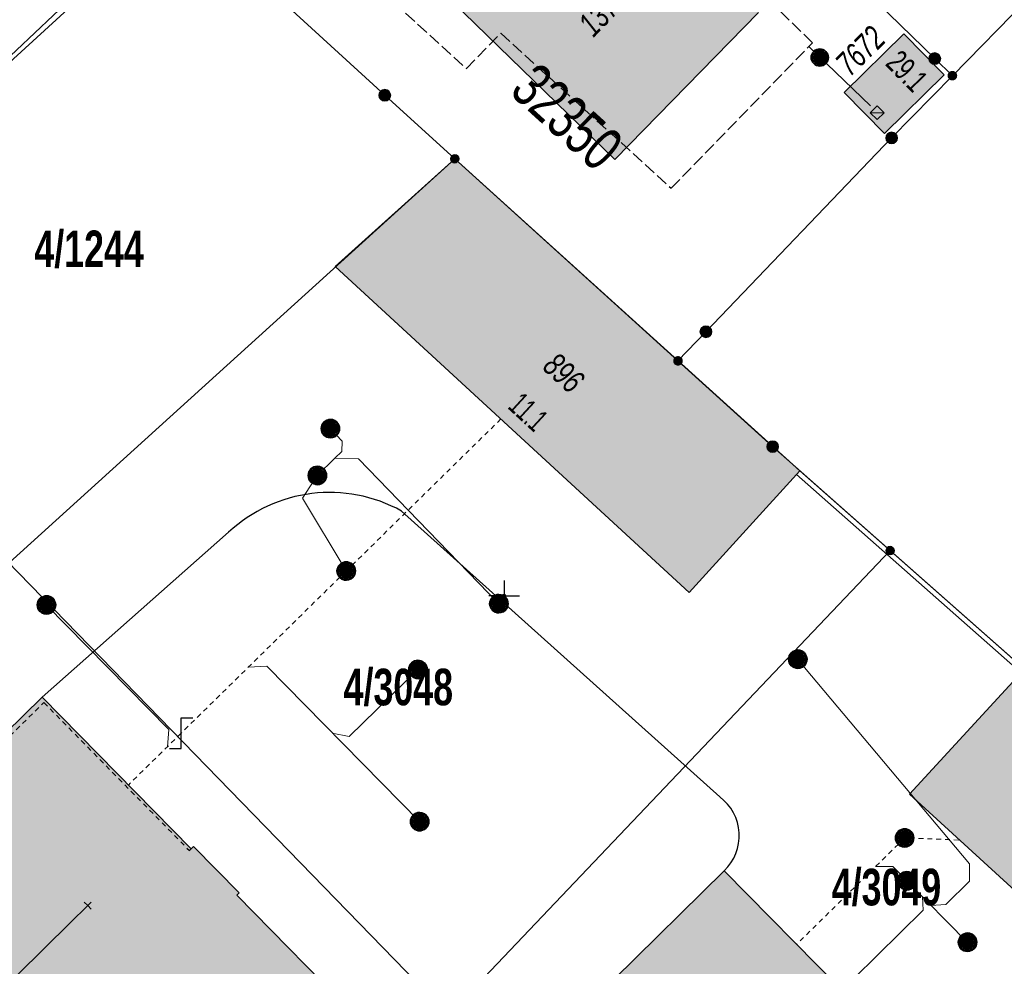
# Model space of a CAD drawing. Header units: metres. Extents: x 2695560 to 2696939, y 1260491 to 1262050.
# Tile 263 of 656: x 2695781 to 2695821, y 1260885 to 1260923. Entities that reach past the tile are written whole.
import ezdxf

# ---------------------------------------------------------------- set-up
doc = ezdxf.new("R2010")
doc.units = ezdxf.units.M
for name, pattern in [('AUSGEZOGEN', [0]), ('STRICHLINIE_S4', [0.66, 0.5, -0.16]), ('VERDECKT2_S2', [0.36, 0.2, -0.16])]:
    doc.linetypes.add(name, pattern=pattern)
for name, color, linetype in [('XR$1$AV_Flächen (EO)', 7, 'AUSGEZOGEN'), ('XR$1$AV_Gebäudeflächen (BB)', 7, 'AUSGEZOGEN'), ('XR$1$AV_Grenzpunkte', 7, 'AUSGEZOGEN'), ('XR$1$AV_Grundstück-Nr.', 7, 'AUSGEZOGEN'), ('XR$1$AV_Haus-Nr.', 7, 'AUSGEZOGEN'), ('XR$1$AV_Koordinatennetzpunkte', 7, 'AUSGEZOGEN'), ('XR$1$AV_Linien (BB)', 7, 'AUSGEZOGEN'), ('XR$1$AV_Linien (EO)', 7, 'AUSGEZOGEN'), ('XR$1$AV_Proj. Gebäude', 7, 'AUSGEZOGEN'), ('XR$1$AV_Proj. Gebäude-ID', 7, 'AUSGEZOGEN'), ('XR$1$AV_Versicherung-Nr.', 7, 'AUSGEZOGEN'), ('XR$1$AW_LK_Schachtdeckel', 24, 'AUSGEZOGEN'), ('XR$1$AW_LK_Zwischenpunkt', 24, 'AUSGEZOGEN'), ('XR$1$Liegenschaftsgrenzen', 7, 'AUSGEZOGEN'), ('XR$1$PFAV', 255, 'AUSGEZOGEN'), ('XR$1$PFAW', 255, 'AUSGEZOGEN')]:
    doc.layers.add(name, color=color, linetype=linetype)
for name, color, linetype, lineweight in [('XR$2$ABW-Linie-R-genau', 4, 'AUSGEZOGEN', 18), ('XR$2$ABW-Linie-R-ungenau', 4, 'VERDECKT2_S2', 18), ('XR$2$ABW-Punkt', 6, 'AUSGEZOGEN', 18), ('XR$2$KOM-Linie-U-genau', 91, 'AUSGEZOGEN', 18), ('XR$2$KOM-Punkt-U', 91, 'AUSGEZOGEN', 18)]:
    doc.layers.add(name, color=color, linetype=linetype, lineweight=lineweight)
doc.styles.add('ARIAL', font='arial.ttf')

# ---------------------------------------------------------------- blocks, each defined once
blk = doc.blocks.new('COMPLEXOBJECT_453')
at = {"layer": 'XR$1$AV_Linien (BB)', "color": 7, "linetype": 'AUSGEZOGEN', "transparency": 33554687}
for p, q in [((5795.842, 10903.443), (5808.757, 10891.843)), ((5781.249, 10895.893), (5788.821, 10902.582))]:
    blk.add_line(p, q, dxfattribs=at)
blk.add_arc((5792.924, 10898.185), 6.014, 60.9675, 133.0153, dxfattribs=at)
blk = doc.blocks.new('BAV15')
at = {"layer": 'XR$1$PFAV', "transparency": 33554687}
blk.add_hatch(color=7, dxfattribs=at).paths.add_polyline_path([(0.5, 0), (0.49, 0.101), (0.459, 0.197), (0.41, 0.286), (0.344, 0.362), (0.264, 0.424), (0.174, 0.469), (0.076, 0.494), (-0.025, 0.499), (-0.125, 0.484), (-0.22, 0.449), (-0.306, 0.395), (-0.379, 0.326), (-0.437, 0.243), (-0.477, 0.15), (-0.497, 0.051), (-0.497, -0.051), (-0.477, -0.15), (-0.437, -0.243), (-0.379, -0.326), (-0.306, -0.395), (-0.22, -0.449), (-0.125, -0.484), (-0.025, -0.499), (0.076, -0.494), (0.174, -0.469), (0.264, -0.424), (0.344, -0.362), (0.41, -0.286), (0.459, -0.197), (0.49, -0.101)])
at = {"color": 7, "transparency": 33554687}
for start, end in [(90, 270), (270, 90)]:
    blk.add_arc((0, 0), 0.5, start, end, dxfattribs=at)
at = {"layer": 'XR$1$PFAV', "transparency": 33554687}
blk.add_circle((0, 0), 0.5, dxfattribs=at)
blk = doc.blocks.new('BWAV20')
at = {"true_color": 0x000000, "transparency": 33554687}
blk.add_hatch(color=18, dxfattribs=at).paths.add_polyline_path([(0.17, 0), (0.16, 0.03), (0.15, 0.07), (0.14, 0.1), (0.11, 0.12), (0.09, 0.14), (0.06, 0.16), (0.03, 0.16), (-0.01, 0.17), (-0.04, 0.16), (-0.07, 0.15), (-0.1, 0.13), (-0.13, 0.11), (-0.15, 0.08), (-0.16, 0.05), (-0.17, 0.02), (-0.17, -0.02), (-0.16, -0.05), (-0.15, -0.08), (-0.13, -0.11), (-0.1, -0.13), (-0.07, -0.15), (-0.04, -0.16), (-0.01, -0.17), (0.03, -0.16), (0.06, -0.16), (0.09, -0.14), (0.11, -0.12), (0.14, -0.1), (0.15, -0.07), (0.16, -0.03)])
at = {"layer": 'XR$1$PFAV', "transparency": 33554687}
blk.add_hatch(color=7, dxfattribs=at).paths.add_polyline_path([(0.5, 0), (0.49, 0.1), (0.46, 0.2), (0.41, 0.29), (0.34, 0.36), (0.26, 0.42), (0.17, 0.47), (0.08, 0.49), (-0.03, 0.5), (-0.13, 0.48), (-0.22, 0.45), (-0.31, 0.4), (-0.38, 0.33), (-0.44, 0.24), (-0.48, 0.15), (-0.5, 0.05), (-0.5, -0.05), (-0.48, -0.15), (-0.44, -0.24), (-0.38, -0.33), (-0.31, -0.4), (-0.22, -0.45), (-0.13, -0.48), (-0.03, -0.5), (0.08, -0.49), (0.17, -0.47), (0.26, -0.42), (0.34, -0.36), (0.41, -0.29), (0.46, -0.2), (0.49, -0.1)])
blk = doc.blocks.new('BAV2041')
at = {"color": 7, "transparency": 33554687}
for p, q in [((0, 0.5), (0, 0.05)), ((-0.05, 0), (-0.5, 0)), ((0.05, 0), (0.5, 0)), ((0, -0.05), (0, -0.5))]:
    blk.add_line(p, q, dxfattribs=at)
blk.add_circle((0, 0), 0.05, dxfattribs=at)
for start, end in [(90, 270), (270, 90)]:
    blk.add_arc((0, 0), 0.05, start, end, dxfattribs=at)
blk = doc.blocks.new('BAW2093')
at = {"transparency": 33554687}
blk.add_lwpolyline([(-0.375, -0.5), (0, -0.5), (0, 0.5), (0.375, 0.5)], dxfattribs=at)
blk = doc.blocks.new('BAW2082')
at = {"layer": 'XR$1$PFAW', "transparency": 33554687}
blk.add_hatch(color=7, dxfattribs=at).paths.add_polyline_path([(0.509, -0.003), (0.499, 0.098), (0.469, 0.194), (0.42, 0.283), (0.354, 0.359), (0.274, 0.421), (0.183, 0.466), (0.085, 0.491), (-0.016, 0.496), (-0.116, 0.481), (-0.211, 0.446), (-0.297, 0.392), (-0.37, 0.323), (-0.428, 0.24), (-0.468, 0.147), (-0.488, 0.047), (-0.488, -0.054), (-0.468, -0.153), (-0.428, -0.246), (-0.37, -0.329), (-0.297, -0.398), (-0.211, -0.452), (-0.116, -0.487), (-0.016, -0.502), (0.085, -0.497), (0.183, -0.472), (0.274, -0.427), (0.354, -0.366), (0.42, -0.289), (0.469, -0.2), (0.499, -0.104)])
at = {"transparency": 33554687}
for start, end in [(91.1948, 268.8052), (268.8052, 91.1948)]:
    blk.add_arc((0.01, 0), 0.5, start, end, dxfattribs=at)
at = {"layer": 'XR$1$PFAW', "transparency": 33554687}
blk.add_circle((0.009, -0.003), 0.5, dxfattribs=at)
blk = doc.blocks.new('KOM-UNBEKANNT-U')
at = {"layer": 'XR$2$KOM-Punkt-U', "linetype": 'AUSGEZOGEN', "lineweight": 20, "transparency": 33554687}
for p, q in [((0, 0, 2500), (-141, 141, 2500)), ((-141, -141, 2500), (0, 0, 2500)), ((0, 0, 2500), (141, 141, 2500)), ((141, -141, 2500), (0, 0, 2500))]:
    blk.add_line(p, q, dxfattribs=at)
blk = doc.blocks.new('ABW-KONTROLLSCHACHT')
at = {"layer": 'XR$2$ABW-Punkt', "linetype": 'AUSGEZOGEN', "lineweight": 25, "transparency": 33554687}
for points in [[(-343, 68, 2500), (0, 0, 2500), (-350, 0, 2500)], [(-343, 68), (0, 0), (-350, 0)], [(-343, 68, 2500), (-343, 68), (-350, 0), (-350, 0, 2500)], [(-350, 0, 2500), (0, 0, 2500), (-343, -68, 2500)], [(-350, 0), (0, 0), (-343, -68)], [(-323, 134, 2500), (0, 0, 2500), (-343, 68, 2500)], [(-323, 134), (0, 0), (-343, 68)], [(-323, 134, 2500), (-323, 134), (-343, 68), (-343, 68, 2500)], [(-343, -68, 2500), (0, 0, 2500), (-323, -134, 2500)], [(-343, -68), (0, 0), (-323, -134)], [(-291, 194, 2500), (0, 0, 2500), (-323, 134, 2500)], [(-291, 194), (0, 0), (-323, 134)], [(-291, 194, 2500), (-291, 194), (-323, 134), (-323, 134, 2500)], [(-323, -134, 2500), (0, 0, 2500), (-291, -194, 2500)], [(-323, -134), (0, 0), (-291, -194)], [(-247, 247, 2500), (0, 0, 2500), (-291, 194, 2500)], [(-247, 247), (0, 0), (-291, 194)], [(-247, 247, 2500), (-247, 247), (-291, 194), (-291, 194, 2500)], [(-291, -194, 2500), (0, 0, 2500), (-247, -247, 2500)], [(-291, -194), (0, 0), (-247, -247)], [(-194, 291, 2500), (0, 0, 2500), (-247, 247, 2500)], [(-194, 291), (0, 0), (-247, 247)], [(-194, 291, 2500), (-194, 291), (-247, 247), (-247, 247, 2500)], [(-247, -247, 2500), (0, 0, 2500), (-194, -291, 2500)], [(-247, -247), (0, 0), (-194, -291)], [(-134, 323, 2500), (0, 0, 2500), (-194, 291, 2500)], [(-134, 323), (0, 0), (-194, 291)], [(-134, 323, 2500), (-134, 323), (-194, 291), (-194, 291, 2500)], [(-194, -291, 2500), (0, 0, 2500), (-134, -323, 2500)], [(-194, -291), (0, 0), (-134, -323)], [(-68, 343, 2500), (0, 0, 2500), (-134, 323, 2500)], [(-68, 343), (0, 0), (-134, 323)], [(-68, 343, 2500), (-68, 343), (-134, 323), (-134, 323, 2500)], [(-134, -323, 2500), (0, 0, 2500), (-68, -343, 2500)], [(-134, -323), (0, 0), (-68, -343)], [(0, 350, 2500), (0, 0, 2500), (-68, 343, 2500)], [(0, 350), (0, 0), (-68, 343)], [(0, 350, 2500), (0, 350), (-68, 343), (-68, 343, 2500)], [(-68, -343, 2500), (0, 0, 2500), (0, -350, 2500)], [(-68, -343), (0, 0), (0, -350)], [(68, 343, 2500), (0, 0, 2500), (0, 350, 2500)], [(68, 343), (0, 0), (0, 350)], [(68, 343, 2500), (68, 343), (0, 350), (0, 350, 2500)], [(134, 323, 2500), (0, 0, 2500), (68, 343, 2500)], [(134, 323), (0, 0), (68, 343)], [(194, 291, 2500), (0, 0, 2500), (134, 323, 2500)], [(194, 291), (0, 0), (134, 323)], [(247, 247, 2500), (0, 0, 2500), (194, 291, 2500)], [(247, 247), (0, 0), (194, 291)], [(291, 194, 2500), (0, 0, 2500), (247, 247, 2500)], [(291, 194), (0, 0), (247, 247)], [(323, 134, 2500), (0, 0, 2500), (291, 194, 2500)], [(323, 134), (0, 0), (291, 194)], [(343, 68, 2500), (0, 0, 2500), (323, 134, 2500)], [(343, 68), (0, 0), (323, 134)], [(350, 0, 2500), (0, 0, 2500), (343, 68, 2500)], [(350, 0), (0, 0), (343, 68)], [(0, -350, 2500), (0, 0, 2500), (68, -343, 2500)], [(68, -343, 2500), (0, 0, 2500), (134, -323, 2500)], [(134, -323, 2500), (0, 0, 2500), (194, -291, 2500)], [(194, -291, 2500), (0, 0, 2500), (247, -247, 2500)], [(247, -247, 2500), (0, 0, 2500), (291, -194, 2500)], [(291, -194, 2500), (0, 0, 2500), (323, -134, 2500)], [(323, -134, 2500), (0, 0, 2500), (343, -68, 2500)], [(343, -68, 2500), (0, 0, 2500), (350, 0, 2500)], [(0, -350), (0, 0), (68, -343)], [(68, -343), (0, 0), (134, -323)], [(134, -323), (0, 0), (194, -291)], [(194, -291), (0, 0), (247, -247)], [(247, -247), (0, 0), (291, -194)], [(291, -194), (0, 0), (323, -134)], [(323, -134), (0, 0), (343, -68)], [(343, -68), (0, 0), (350, 0)], [(134, 323, 2500), (134, 323), (68, 343), (68, 343, 2500)], [(194, 291, 2500), (194, 291), (134, 323), (134, 323, 2500)], [(247, 247, 2500), (247, 247), (194, 291), (194, 291, 2500)], [(291, 194, 2500), (291, 194), (247, 247), (247, 247, 2500)], [(323, 134, 2500), (323, 134), (291, 194), (291, 194, 2500)], [(343, 68, 2500), (343, 68), (323, 134), (323, 134, 2500)], [(350, 0, 2500), (350, 0), (343, 68), (343, 68, 2500)], [(-350, 0, 2500), (-350, 0), (-343, -68), (-343, -68, 2500)], [(-343, -68, 2500), (-343, -68), (-323, -134), (-323, -134, 2500)], [(-323, -134, 2500), (-323, -134), (-291, -194), (-291, -194, 2500)], [(-291, -194, 2500), (-291, -194), (-247, -247), (-247, -247, 2500)], [(-247, -247, 2500), (-247, -247), (-194, -291), (-194, -291, 2500)], [(-194, -291, 2500), (-194, -291), (-134, -323), (-134, -323, 2500)], [(-134, -323, 2500), (-134, -323), (-68, -343), (-68, -343, 2500)], [(-68, -343, 2500), (-68, -343), (0, -350), (0, -350, 2500)], [(0, -350, 2500), (0, -350), (68, -343), (68, -343, 2500)], [(68, -343, 2500), (68, -343), (134, -323), (134, -323, 2500)], [(134, -323, 2500), (134, -323), (194, -291), (194, -291, 2500)], [(194, -291, 2500), (194, -291), (247, -247), (247, -247, 2500)], [(247, -247, 2500), (247, -247), (291, -194), (291, -194, 2500)], [(291, -194, 2500), (291, -194), (323, -134), (323, -134, 2500)], [(323, -134, 2500), (323, -134), (343, -68), (343, -68, 2500)], [(343, -68, 2500), (343, -68), (350, 0), (350, 0, 2500)]]:
    blk.add_3dface(points, dxfattribs=at)
blk = doc.blocks.new('ABW-SCHLAMMSAMMLER_RUND')
at = {"layer": 'XR$2$ABW-Punkt', "linetype": 'AUSGEZOGEN', "lineweight": 13, "transparency": 33554687}
for p, q in [((-70, 75, 2500), (70, 75, 2500)), ((-70, -75, 2500), (70, -75, 2500))]:
    blk.add_line(p, q, dxfattribs=at)
blk.add_polyline3d([(90, 0, 2500), (0, 0, 2500), (-90, 0, 2500)], dxfattribs=at)
at = {"layer": 'XR$2$ABW-Punkt', "linetype": 'AUSGEZOGEN', "lineweight": 25, "transparency": 33554687}
for points in [[(-147, 29, 2500), (0, 0, 2500), (-150, 0, 2500)], [(-147, 29), (0, 0), (-150, 0)], [(-147, 29, 2500), (-147, 29), (-150, 0), (-150, 0, 2500)], [(-150, 0, 2500), (0, 0, 2500), (-147, -29, 2500)], [(-150, 0), (0, 0), (-147, -29)], [(-139, 57, 2500), (0, 0, 2500), (-147, 29, 2500)], [(-139, 57), (0, 0), (-147, 29)], [(-139, 57, 2500), (-139, 57), (-147, 29), (-147, 29, 2500)], [(-147, -29, 2500), (0, 0, 2500), (-139, -57, 2500)], [(-147, -29), (0, 0), (-139, -57)], [(-125, 83, 2500), (0, 0, 2500), (-139, 57, 2500)], [(-125, 83), (0, 0), (-139, 57)], [(-125, 83, 2500), (-125, 83), (-139, 57), (-139, 57, 2500)], [(-139, -57, 2500), (0, 0, 2500), (-125, -83, 2500)], [(-139, -57), (0, 0), (-125, -83)], [(-106, 106, 2500), (0, 0, 2500), (-125, 83, 2500)], [(-106, 106), (0, 0), (-125, 83)], [(-106, 106, 2500), (-106, 106), (-125, 83), (-125, 83, 2500)], [(-125, -83, 2500), (0, 0, 2500), (-106, -106, 2500)], [(-125, -83), (0, 0), (-106, -106)], [(-83, 125, 2500), (0, 0, 2500), (-106, 106, 2500)], [(-83, 125), (0, 0), (-106, 106)], [(-83, 125, 2500), (-83, 125), (-106, 106), (-106, 106, 2500)], [(-106, -106, 2500), (0, 0, 2500), (-83, -125, 2500)], [(-106, -106), (0, 0), (-83, -125)], [(-57, 139, 2500), (0, 0, 2500), (-83, 125, 2500)], [(-57, 139), (0, 0), (-83, 125)], [(-57, 139, 2500), (-57, 139), (-83, 125), (-83, 125, 2500)], [(-83, -125, 2500), (0, 0, 2500), (-57, -139, 2500)], [(-83, -125), (0, 0), (-57, -139)], [(-29, 147, 2500), (0, 0, 2500), (-57, 139, 2500)], [(-29, 147), (0, 0), (-57, 139)], [(-29, 147, 2500), (-29, 147), (-57, 139), (-57, 139, 2500)], [(-57, -139, 2500), (0, 0, 2500), (-29, -147, 2500)], [(-57, -139), (0, 0), (-29, -147)], [(0, 150, 2500), (0, 0, 2500), (-29, 147, 2500)], [(0, 150), (0, 0), (-29, 147)], [(0, 150, 2500), (0, 150), (-29, 147), (-29, 147, 2500)], [(-29, -147, 2500), (0, 0, 2500), (0, -150, 2500)], [(-29, -147), (0, 0), (0, -150)], [(29, 147, 2500), (0, 0, 2500), (0, 150, 2500)], [(29, 147), (0, 0), (0, 150)], [(29, 147, 2500), (29, 147), (0, 150), (0, 150, 2500)], [(57, 139, 2500), (0, 0, 2500), (29, 147, 2500)], [(57, 139), (0, 0), (29, 147)], [(83, 125, 2500), (0, 0, 2500), (57, 139, 2500)], [(83, 125), (0, 0), (57, 139)], [(106, 106, 2500), (0, 0, 2500), (83, 125, 2500)], [(106, 106), (0, 0), (83, 125)], [(125, 83, 2500), (0, 0, 2500), (106, 106, 2500)], [(125, 83), (0, 0), (106, 106)], [(139, 57, 2500), (0, 0, 2500), (125, 83, 2500)], [(139, 57), (0, 0), (125, 83)], [(147, 29, 2500), (0, 0, 2500), (139, 57, 2500)], [(147, 29), (0, 0), (139, 57)], [(150, 0, 2500), (0, 0, 2500), (147, 29, 2500)], [(150, 0), (0, 0), (147, 29)], [(0, -150, 2500), (0, 0, 2500), (29, -147, 2500)], [(29, -147, 2500), (0, 0, 2500), (57, -139, 2500)], [(57, -139, 2500), (0, 0, 2500), (83, -125, 2500)], [(83, -125, 2500), (0, 0, 2500), (106, -106, 2500)], [(106, -106, 2500), (0, 0, 2500), (125, -83, 2500)], [(125, -83, 2500), (0, 0, 2500), (139, -57, 2500)], [(139, -57, 2500), (0, 0, 2500), (147, -29, 2500)], [(147, -29, 2500), (0, 0, 2500), (150, 0, 2500)], [(0, -150), (0, 0), (29, -147)], [(29, -147), (0, 0), (57, -139)], [(57, -139), (0, 0), (83, -125)], [(83, -125), (0, 0), (106, -106)], [(106, -106), (0, 0), (125, -83)], [(125, -83), (0, 0), (139, -57)], [(139, -57), (0, 0), (147, -29)], [(147, -29), (0, 0), (150, 0)], [(57, 139, 2500), (57, 139), (29, 147), (29, 147, 2500)], [(83, 125, 2500), (83, 125), (57, 139), (57, 139, 2500)], [(106, 106, 2500), (106, 106), (83, 125), (83, 125, 2500)], [(125, 83, 2500), (125, 83), (106, 106), (106, 106, 2500)], [(139, 57, 2500), (139, 57), (125, 83), (125, 83, 2500)], [(147, 29, 2500), (147, 29), (139, 57), (139, 57, 2500)], [(150, 0, 2500), (150, 0), (147, 29), (147, 29, 2500)], [(-150, 0, 2500), (-150, 0), (-147, -29), (-147, -29, 2500)], [(-147, -29, 2500), (-147, -29), (-139, -57), (-139, -57, 2500)], [(-139, -57, 2500), (-139, -57), (-125, -83), (-125, -83, 2500)], [(-125, -83, 2500), (-125, -83), (-106, -106), (-106, -106, 2500)], [(-106, -106, 2500), (-106, -106), (-83, -125), (-83, -125, 2500)], [(-83, -125, 2500), (-83, -125), (-57, -139), (-57, -139, 2500)], [(-57, -139, 2500), (-57, -139), (-29, -147), (-29, -147, 2500)], [(-29, -147, 2500), (-29, -147), (0, -150), (0, -150, 2500)], [(0, -150, 2500), (0, -150), (29, -147), (29, -147, 2500)], [(29, -147, 2500), (29, -147), (57, -139), (57, -139, 2500)], [(57, -139, 2500), (57, -139), (83, -125), (83, -125, 2500)], [(83, -125, 2500), (83, -125), (106, -106), (106, -106, 2500)], [(106, -106, 2500), (106, -106), (125, -83), (125, -83, 2500)], [(125, -83, 2500), (125, -83), (139, -57), (139, -57, 2500)], [(139, -57, 2500), (139, -57), (147, -29), (147, -29, 2500)], [(147, -29, 2500), (147, -29), (150, 0), (150, 0, 2500)]]:
    blk.add_3dface(points, dxfattribs=at)
blk = doc.blocks.new('ABW-DECKEL')
at = {"layer": 'XR$2$ABW-Punkt', "linetype": 'AUSGEZOGEN', "lineweight": 25, "transparency": 33554687}
for points in [[(-343, 68, 2500), (0, 0, 2500), (-350, 0, 2500)], [(-343, 68), (0, 0), (-350, 0)], [(-343, 68, 2500), (-343, 68), (-350, 0), (-350, 0, 2500)], [(-350, 0, 2500), (0, 0, 2500), (-343, -68, 2500)], [(-350, 0), (0, 0), (-343, -68)], [(-323, 134, 2500), (0, 0, 2500), (-343, 68, 2500)], [(-323, 134), (0, 0), (-343, 68)], [(-323, 134, 2500), (-323, 134), (-343, 68), (-343, 68, 2500)], [(-343, -68, 2500), (0, 0, 2500), (-323, -134, 2500)], [(-343, -68), (0, 0), (-323, -134)], [(-291, 194, 2500), (0, 0, 2500), (-323, 134, 2500)], [(-291, 194), (0, 0), (-323, 134)], [(-291, 194, 2500), (-291, 194), (-323, 134), (-323, 134, 2500)], [(-323, -134, 2500), (0, 0, 2500), (-291, -194, 2500)], [(-323, -134), (0, 0), (-291, -194)], [(-247, 247, 2500), (0, 0, 2500), (-291, 194, 2500)], [(-247, 247), (0, 0), (-291, 194)], [(-247, 247, 2500), (-247, 247), (-291, 194), (-291, 194, 2500)], [(-291, -194, 2500), (0, 0, 2500), (-247, -247, 2500)], [(-291, -194), (0, 0), (-247, -247)], [(-194, 291, 2500), (0, 0, 2500), (-247, 247, 2500)], [(-194, 291), (0, 0), (-247, 247)], [(-194, 291, 2500), (-194, 291), (-247, 247), (-247, 247, 2500)], [(-247, -247, 2500), (0, 0, 2500), (-194, -291, 2500)], [(-247, -247), (0, 0), (-194, -291)], [(-134, 323, 2500), (0, 0, 2500), (-194, 291, 2500)], [(-134, 323), (0, 0), (-194, 291)], [(-134, 323, 2500), (-134, 323), (-194, 291), (-194, 291, 2500)], [(-194, -291, 2500), (0, 0, 2500), (-134, -323, 2500)], [(-194, -291), (0, 0), (-134, -323)], [(-68, 343, 2500), (0, 0, 2500), (-134, 323, 2500)], [(-68, 343), (0, 0), (-134, 323)], [(-68, 343, 2500), (-68, 343), (-134, 323), (-134, 323, 2500)], [(-134, -323, 2500), (0, 0, 2500), (-68, -343, 2500)], [(-134, -323), (0, 0), (-68, -343)], [(0, 350, 2500), (0, 0, 2500), (-68, 343, 2500)], [(0, 350), (0, 0), (-68, 343)], [(0, 350, 2500), (0, 350), (-68, 343), (-68, 343, 2500)], [(-68, -343, 2500), (0, 0, 2500), (0, -350, 2500)], [(-68, -343), (0, 0), (0, -350)], [(68, 343, 2500), (0, 0, 2500), (0, 350, 2500)], [(68, 343), (0, 0), (0, 350)], [(68, 343, 2500), (68, 343), (0, 350), (0, 350, 2500)], [(134, 323, 2500), (0, 0, 2500), (68, 343, 2500)], [(134, 323), (0, 0), (68, 343)], [(194, 291, 2500), (0, 0, 2500), (134, 323, 2500)], [(194, 291), (0, 0), (134, 323)], [(247, 247, 2500), (0, 0, 2500), (194, 291, 2500)], [(247, 247), (0, 0), (194, 291)], [(291, 194, 2500), (0, 0, 2500), (247, 247, 2500)], [(291, 194), (0, 0), (247, 247)], [(323, 134, 2500), (0, 0, 2500), (291, 194, 2500)], [(323, 134), (0, 0), (291, 194)], [(343, 68, 2500), (0, 0, 2500), (323, 134, 2500)], [(343, 68), (0, 0), (323, 134)], [(350, 0, 2500), (0, 0, 2500), (343, 68, 2500)], [(350, 0), (0, 0), (343, 68)], [(0, -350, 2500), (0, 0, 2500), (68, -343, 2500)], [(68, -343, 2500), (0, 0, 2500), (134, -323, 2500)], [(134, -323, 2500), (0, 0, 2500), (194, -291, 2500)], [(194, -291, 2500), (0, 0, 2500), (247, -247, 2500)], [(247, -247, 2500), (0, 0, 2500), (291, -194, 2500)], [(291, -194, 2500), (0, 0, 2500), (323, -134, 2500)], [(323, -134, 2500), (0, 0, 2500), (343, -68, 2500)], [(343, -68, 2500), (0, 0, 2500), (350, 0, 2500)], [(0, -350), (0, 0), (68, -343)], [(68, -343), (0, 0), (134, -323)], [(134, -323), (0, 0), (194, -291)], [(194, -291), (0, 0), (247, -247)], [(247, -247), (0, 0), (291, -194)], [(291, -194), (0, 0), (323, -134)], [(323, -134), (0, 0), (343, -68)], [(343, -68), (0, 0), (350, 0)], [(134, 323, 2500), (134, 323), (68, 343), (68, 343, 2500)], [(194, 291, 2500), (194, 291), (134, 323), (134, 323, 2500)], [(247, 247, 2500), (247, 247), (194, 291), (194, 291, 2500)], [(291, 194, 2500), (291, 194), (247, 247), (247, 247, 2500)], [(323, 134, 2500), (323, 134), (291, 194), (291, 194, 2500)], [(343, 68, 2500), (343, 68), (323, 134), (323, 134, 2500)], [(350, 0, 2500), (350, 0), (343, 68), (343, 68, 2500)], [(-350, 0, 2500), (-350, 0), (-343, -68), (-343, -68, 2500)], [(-343, -68, 2500), (-343, -68), (-323, -134), (-323, -134, 2500)], [(-323, -134, 2500), (-323, -134), (-291, -194), (-291, -194, 2500)], [(-291, -194, 2500), (-291, -194), (-247, -247), (-247, -247, 2500)], [(-247, -247, 2500), (-247, -247), (-194, -291), (-194, -291, 2500)], [(-194, -291, 2500), (-194, -291), (-134, -323), (-134, -323, 2500)], [(-134, -323, 2500), (-134, -323), (-68, -343), (-68, -343, 2500)], [(-68, -343, 2500), (-68, -343), (0, -350), (0, -350, 2500)], [(0, -350, 2500), (0, -350), (68, -343), (68, -343, 2500)], [(68, -343, 2500), (68, -343), (134, -323), (134, -323, 2500)], [(134, -323, 2500), (134, -323), (194, -291), (194, -291, 2500)], [(194, -291, 2500), (194, -291), (247, -247), (247, -247, 2500)], [(247, -247, 2500), (247, -247), (291, -194), (291, -194, 2500)], [(291, -194, 2500), (291, -194), (323, -134), (323, -134, 2500)], [(323, -134, 2500), (323, -134), (343, -68), (343, -68, 2500)], [(343, -68, 2500), (343, -68), (350, 0), (350, 0, 2500)]]:
    blk.add_3dface(points, dxfattribs=at)
blk = doc.blocks.new('ABW-VERSICKERUNGSANLAGE')
at = {"layer": 'XR$2$ABW-Punkt', "linetype": 'AUSGEZOGEN', "transparency": 33554687}
blk.add_hatch(color=4, dxfattribs=at).paths.add_polyline_path([(0, -283), (283, 0), (-283, 0)])
at = {"layer": 'XR$2$ABW-Punkt', "color": 4, "linetype": 'AUSGEZOGEN', "lineweight": 25, "transparency": 33554687}
blk.add_polyline3d([(283, 0, 2500), (0, 283, 2500), (-283, 0, 2500)], dxfattribs=at)
at = {"layer": 'XR$2$ABW-Punkt', "color": 4, "linetype": 'AUSGEZOGEN', "lineweight": 13, "transparency": 33554687}
blk.add_3dface([(-283, 0, 2500), (0, 0, 2500), (283, 0, 2500), (0, -283, 2500)], dxfattribs=at)

msp = doc.modelspace()

# ---------------------------------------------------------------- hatches: boundary and pattern name
at = {"layer": 'XR$1$AV_Gebäudeflächen (BB)', "true_color": 0xd2d2d2, "transparency": 33554687}
for points in [[(2695811.292, 1260923.493), (2695804.655, 1260929.878), (2695798.869, 1260923.932), (2695805.464, 1260917.52)], [(2695816.412, 1260918.577), (2695818.838, 1260920.959), (2695817.199, 1260922.628), (2695814.773, 1260920.246)], [(2695794.118, 1260913.184), (2695808.484, 1260899.955), (2695812.977, 1260904.884), (2695798.97, 1260917.55)], [(2695822.096, 1260896.833), (2695817.426, 1260891.771), (2695827.652, 1260882.388), (2695832.53, 1260886.76), (2695828.008, 1260891.611)], [(2695782.219, 1260895.703), (2695773.933, 1260887.578), (2695774.073, 1260887.435), (2695786.723, 1260874.56), (2695795.001, 1260882.693), (2695790.119, 1260887.663), (2695790.218, 1260887.761), (2695788.37, 1260889.642), (2695788.27, 1260889.544)], [(2695799.356, 1260878.259), (2695799.285, 1260878.189), (2695806.873, 1260870.461), (2695807.23, 1260870.812), (2695817.508, 1260880.949), (2695809.902, 1260888.658), (2695805.423, 1260884.242), (2695803.515, 1260882.36)]]:
    msp.add_hatch(color=254, dxfattribs=at).paths.add_polyline_path(points)

# ---------------------------------------------------------------- linework, layer by layer
at = {"layer": 'XR$1$AV_Flächen (EO)', "color": 7, "linetype": 'AUSGEZOGEN', "transparency": 33554687}
msp.add_lwpolyline([(2695821.964, 1260896.683), (2695822.096, 1260896.833), (2695812.977, 1260904.884), (2695812.845, 1260904.734), (2695821.964, 1260896.683)], close=True, dxfattribs=at)
at = {"layer": 'XR$1$AV_Linien (BB)', "color": 7, "linetype": 'AUSGEZOGEN', "transparency": 33554687}
for p, q in [((2695794.118, 1260913.184), (2695798.97, 1260917.55)), ((2695798.97, 1260917.55), (2695812.977, 1260904.884)), ((2695817.426, 1260891.771), (2695822.096, 1260896.833)), ((2695827.652, 1260882.388), (2695817.426, 1260891.771)), ((2695809.902, 1260888.658), (2695817.508, 1260880.949))]:
    msp.add_line(p, q, dxfattribs=at)
for points in [[(2695811.292, 1260923.493), (2695805.464, 1260917.52), (2695798.869, 1260923.932), (2695804.655, 1260929.878)], [(2695812.977, 1260904.884), (2695808.484, 1260899.955), (2695794.118, 1260913.184)], [(2695774.073, 1260887.435), (2695773.933, 1260887.578), (2695782.219, 1260895.703)], [(2695782.219, 1260895.703), (2695788.27, 1260889.544), (2695788.37, 1260889.642), (2695790.218, 1260887.761), (2695790.119, 1260887.663), (2695795.001, 1260882.693)], [(2695799.356, 1260878.259), (2695803.515, 1260882.36), (2695805.423, 1260884.242), (2695809.902, 1260888.658)]]:
    msp.add_lwpolyline(points, dxfattribs=at)
msp.add_lwpolyline([(2695816.412, 1260918.577), (2695814.773, 1260920.246), (2695817.199, 1260922.628), (2695818.838, 1260920.959), (2695816.412, 1260918.577)], close=True, dxfattribs=at)
msp.add_arc((2695808.558, 1260890.082), 1.958, 313.3323, 53.3557, dxfattribs=at)
at = {"layer": 'XR$1$AV_Linien (EO)', "color": 7, "linetype": 'VERDECKT2_S2', "transparency": 33554687}
msp.add_lwpolyline([(2695774.238, 1260887.567), (2695782.295, 1260895.483), (2695788.198, 1260889.474), (2695788.27, 1260889.544)], dxfattribs=at)
at = {"layer": 'XR$1$AV_Proj. Gebäude', "color": 8, "linetype": 'STRICHLINIE_S4', "transparency": 33554687}
msp.add_lwpolyline([(2695795.998, 1260924.343), (2695799.44, 1260921.212), (2695800.834, 1260922.647), (2695807.755, 1260916.353), (2695813.489, 1260922.256), (2695810.154, 1260925.496), (2695808.76, 1260924.062), (2695802.054, 1260930.577), (2695795.998, 1260924.343)], close=True, dxfattribs=at)
at = {"layer": 'XR$1$Liegenschaftsgrenzen', "color": 7, "linetype": 'AUSGEZOGEN', "transparency": 33554687}
for p, q in [((2695832.388, 1260934.459), (2695819.166, 1260920.924)), ((2695798.97, 1260917.55), (2695808.029, 1260909.35)), ((2695826.689, 1260892.767), (2695816.64, 1260901.65))]:
    msp.add_line(p, q, dxfattribs=at)
for points in [[(2695819.166, 1260920.924), (2695818.45, 1260921.62), (2695801.66, 1260937.93)], [(2695787.793, 1260927.779), (2695787.05, 1260927.1), (2695755.49, 1260898.25), (2695754.766, 1260897.589)], [(2695789.872, 1260925.872), (2695796.13, 1260920.13), (2695798.97, 1260917.55)], [(2695808.029, 1260909.35), (2695809.16, 1260910.53), (2695816.7, 1260918.4), (2695819.166, 1260920.924)], [(2695798.97, 1260917.55), (2695765.99, 1260887.67), (2695765.23, 1260886.98)], [(2695816.64, 1260901.65), (2695811.87, 1260905.87), (2695808.029, 1260909.35)], [(2695816.64, 1260901.65), (2695796.77, 1260880.75), (2695799.432, 1260878.039), (2695806.726, 1260870.611), (2695810.39, 1260866.88)]]:
    msp.add_lwpolyline(points, dxfattribs=at)
at = {"layer": 'XR$2$ABW-Linie-R-genau', "linetype": 'AUSGEZOGEN', "transparency": 33554687}
for p, q in [((2695813.35, 1260922.091), (2695815.846, 1260919.702)), ((2695819.77, 1260885.757), (2695817.313, 1260888.25))]:
    msp.add_line(p, q, dxfattribs=at)
for points in [[(2695793.912, 1260906.601), (2695794.398, 1260906.097), (2695794.391, 1260905.673), (2695794.103, 1260905.395)], [(2695800.75, 1260899.497), (2695795.065, 1260905.379), (2695794.103, 1260905.395), (2695793.384, 1260904.7)], [(2695793.384, 1260904.7), (2695792.782, 1260903.779), (2695794.566, 1260900.826)], [(2695782.391, 1260899.449), (2695787.362, 1260894.389), (2695787.304, 1260893.692)], [(2695797.545, 1260890.645), (2695791.341, 1260896.959), (2695790.592, 1260896.923)], [(2695812.882, 1260897.245), (2695819.863, 1260888.939), (2695819.858, 1260888.232), (2695818.895, 1260887.282), (2695818.296, 1260887.253)], [(2695797.478, 1260896.832), (2695794.683, 1260894.1), (2695793.997, 1260894.241)], [(2695817.313, 1260888.25), (2695816.744, 1260888.826), (2695816.044, 1260888.824)], [(2695815.183, 1260884.299), (2695817.974, 1260887.052), (2695817.952, 1260887.601)]]:
    msp.add_lwpolyline(points, dxfattribs=at)
at = {"layer": 'XR$2$ABW-Linie-R-ungenau', "linetype": 'VERDECKT2_S2', "transparency": 33554687}
for p, q in [((2695800.84, 1260906.991), (2695794.566, 1260900.826)), ((2695794.566, 1260900.826), (2695787.86, 1260894.238)), ((2695787.86, 1260894.238), (2695785.72, 1260892.136)), ((2695817.229, 1260889.992), (2695812.84, 1260885.664)), ((2695819.428, 1260889.905), (2695817.229, 1260889.992))]:
    msp.add_line(p, q, dxfattribs=at)
at = {"layer": 'XR$2$KOM-Linie-U-genau', "linetype": 'AUSGEZOGEN', "transparency": 33554687}
msp.add_line((2695786.083, 1260926.605), (2695770.157, 1260911.554), dxfattribs=at)
for points in [[(2695801.282, 1260880.161), (2695779.355, 1260902.695), (2695775.588, 1260906.323)], [(2695779.081, 1260882.335), (2695783.361, 1260886.54), (2695784.074, 1260887.241)]]:
    msp.add_lwpolyline(points, dxfattribs=at)

# ---------------------------------------------------------------- block references
at = {"layer": 'XR$1$AV_Grenzpunkte', "color": 7, "linetype": 'AUSGEZOGEN', "lineweight": -3, "transparency": 33554687}
for name, p, xscale, yscale in [('BAV15', (2695818.45, 1260921.62), 0.4549999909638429, 0.4549999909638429), ('BWAV20', (2695819.166, 1260920.924), 0.3899999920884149, 0.3899999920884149), ('BAV15', (2695796.13, 1260920.13), 0.4549999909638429, 0.4549999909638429), ('BAV15', (2695816.7, 1260918.4), 0.4549999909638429, 0.4549999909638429), ('BAV15', (2695798.97, 1260917.55), 0.3249999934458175, 0.3249999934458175), ('BAV15', (2695809.16, 1260910.53), 0.4549999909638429, 0.4549999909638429), ('BWAV20', (2695808.029, 1260909.35), 0.3899999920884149, 0.3899999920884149), ('BAV15', (2695811.87, 1260905.87), 0.4549999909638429, 0.4549999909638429), ('BAV15', (2695816.64, 1260901.65), 0.3249999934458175, 0.3249999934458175)]:
    msp.add_blockref(name, p, dxfattribs=dict(at, xscale=xscale, yscale=yscale))
at = {"layer": 'XR$1$AV_Koordinatennetzpunkte', "color": 7, "linetype": 'AUSGEZOGEN', "lineweight": -3, "transparency": 33554687, "xscale": 1.25, "yscale": 1.25}
msp.add_blockref('BAV2041', (2695800.97, 1260899.81), dxfattribs=at)
at = {"layer": 'XR$1$AV_Linien (BB)', "color": 7, "linetype": 'AUSGEZOGEN', "lineweight": -3, "transparency": 33554687}
msp.add_blockref('COMPLEXOBJECT_453', (2690000.97, 1249999.81), dxfattribs=at)
at = {"layer": 'XR$1$AW_LK_Schachtdeckel', "color": 24, "linetype": 'AUSGEZOGEN', "lineweight": -3, "transparency": 33554687, "xscale": 0.7499999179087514, "yscale": 0.7499999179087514}
for p in [(2695793.915, 1260906.601), (2695793.387, 1260904.7), (2695800.753, 1260899.497), (2695812.885, 1260897.245), (2695817.316, 1260888.25), (2695819.773, 1260885.757)]:
    msp.add_blockref('BAW2082', p, dxfattribs=at)
at = {"layer": 'XR$1$AW_LK_Schachtdeckel', "color": 24, "linetype": 'AUSGEZOGEN', "lineweight": -3, "transparency": 33554687}
for p, xscale, yscale, rotation in [((2695794.569, 1260900.826), 0.7499999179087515, 0.7499999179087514, 225.721267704), ((2695782.394, 1260899.449), 0.7499999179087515, 0.7499999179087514, 313.871093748), ((2695797.481, 1260896.832), 0.7499999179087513, 0.7499999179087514, 226.8605346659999), ((2695797.548, 1260890.645), 0.7499999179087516, 0.7499999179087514, 133.883605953), ((2695817.232, 1260889.992), 0.7499999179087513, 0.7499999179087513, 224.598907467)]:
    msp.add_blockref('BAW2082', p, dxfattribs=dict(at, xscale=xscale, yscale=yscale, rotation=rotation))
at = {"layer": 'XR$1$AW_LK_Zwischenpunkt', "color": 24, "linetype": 'AUSGEZOGEN', "lineweight": -3, "transparency": 33554687, "xscale": 1.250000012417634, "yscale": 1.250000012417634}
msp.add_blockref('BAW2093', (2695787.863, 1260894.238), dxfattribs=at)
at = {"layer": 'XR$2$ABW-Punkt', "color": 6, "linetype": 'AUSGEZOGEN', "lineweight": 18, "transparency": 33554687, "xscale": 0.001, "yscale": 0.001, "zscale": 0.001, "rotation": 360}
for name, p in [('ABW-DECKEL', (2695813.783, 1260921.663)), ('ABW-SCHLAMMSAMMLER_RUND', (2695813.783, 1260921.663)), ('ABW-VERSICKERUNGSANLAGE', (2695816.109, 1260919.422)), ('ABW-KONTROLLSCHACHT', (2695793.912, 1260906.601)), ('ABW-DECKEL', (2695793.912, 1260906.601)), ('ABW-KONTROLLSCHACHT', (2695793.384, 1260904.7)), ('ABW-DECKEL', (2695793.384, 1260904.7)), ('ABW-KONTROLLSCHACHT', (2695794.566, 1260900.826)), ('ABW-DECKEL', (2695794.566, 1260900.826)), ('ABW-KONTROLLSCHACHT', (2695782.391, 1260899.449)), ('ABW-DECKEL', (2695782.391, 1260899.449)), ('ABW-KONTROLLSCHACHT', (2695800.75, 1260899.497)), ('ABW-DECKEL', (2695800.75, 1260899.497)), ('ABW-KONTROLLSCHACHT', (2695812.882, 1260897.245)), ('ABW-DECKEL', (2695812.882, 1260897.245)), ('ABW-KONTROLLSCHACHT', (2695797.478, 1260896.832)), ('ABW-DECKEL', (2695797.478, 1260896.832)), ('ABW-KONTROLLSCHACHT', (2695797.545, 1260890.645)), ('ABW-DECKEL', (2695797.545, 1260890.645)), ('ABW-KONTROLLSCHACHT', (2695817.229, 1260889.992)), ('ABW-DECKEL', (2695817.229, 1260889.992)), ('ABW-KONTROLLSCHACHT', (2695817.313, 1260888.25)), ('ABW-DECKEL', (2695817.313, 1260888.25)), ('ABW-KONTROLLSCHACHT', (2695819.77, 1260885.757)), ('ABW-DECKEL', (2695819.77, 1260885.757))]:
    msp.add_blockref(name, p, dxfattribs=at)
at = {"layer": 'XR$2$KOM-Punkt-U', "color": 91, "linetype": 'AUSGEZOGEN', "lineweight": 18, "transparency": 33554687, "xscale": 0.001, "yscale": 0.001, "zscale": 0.001}
msp.add_blockref('KOM-UNBEKANNT-U', (2695784.074, 1260887.241), dxfattribs=at)

# ---------------------------------------------------------------- texts
at = {"layer": 'XR$1$AV_Grundstück-Nr.', "color": 7, "transparency": 33554687, "char_height": 1.48491, "attachment_point": 5, "style": 'ARIAL'}
for s, insert, width in [('\\A1;{\\fArial|i0|b1;\\H1.484908;\\W0.700000;\\C7;4/1244}\\P', (2695784.126, 1260913.874), 4.98214), ('\\A1;{\\fArial|i0|b1;\\H1.484908;\\W0.700000;\\C7;4/3048}\\P', (2695796.678, 1260896.093), 4.99135), ('\\A1;{\\fArial|i0|b1;\\H1.484908;\\W0.700000;\\C7;4/3049}\\P', (2695816.491, 1260887.974), 4.99135)]:
    msp.add_mtext(s, dxfattribs=dict(at, insert=insert, width=width))
at = {"layer": 'XR$1$AV_Haus-Nr.', "color": 7, "transparency": 33554687, "char_height": 0.92968, "style": 'ARIAL'}
for s, insert, width, attachment_point, rotation in [('\\W0.66;29.1', (2695817.655, 1260921.436), 2.03566, 2, 314.4744), ('\\W0.60;11.1', (2695801.64, 1260906.937), 1.93056, 8, 317.3598)]:
    msp.add_mtext(s, dxfattribs=dict(at, insert=insert, width=width, attachment_point=attachment_point, rotation=rotation))
at = {"layer": 'XR$1$AV_Proj. Gebäude-ID', "color": 8, "transparency": 33554687, "insert": (2695803.528, 1260919.244), "char_height": 1.78244, "width": 5.51419, "attachment_point": 5, "rotation": 317.7171, "style": 'ARIAL'}
msp.add_mtext('\\W0.70;32350', dxfattribs=at)
at = {"layer": 'XR$1$AV_Versicherung-Nr.', "color": 7, "transparency": 33554687, "char_height": 0.96842, "attachment_point": 5, "style": 'ARIAL'}
for s, insert, width, rotation in [('\\A1;{\\fArial|i1|b0;\\H0.968418;\\W0.700000;\\C7;1378}\\P', (2695804.989, 1260923.54), 2.45636, 45.7038), ('\\A1;{\\fArial|i1|b0;\\H0.968418;\\W0.700000;\\C7;7672}\\P', (2695815.431, 1260921.931), 2.46457, 44.5113), ('\\A1;{\\fArial|i1|b0;\\H0.968418;\\W0.700000;\\C7;896}\\P', (2695803.387, 1260908.863), 1.93301, 317.3598)]:
    msp.add_mtext(s, dxfattribs=dict(at, insert=insert, width=width, rotation=rotation))

doc.saveas('drawing.dxf')
